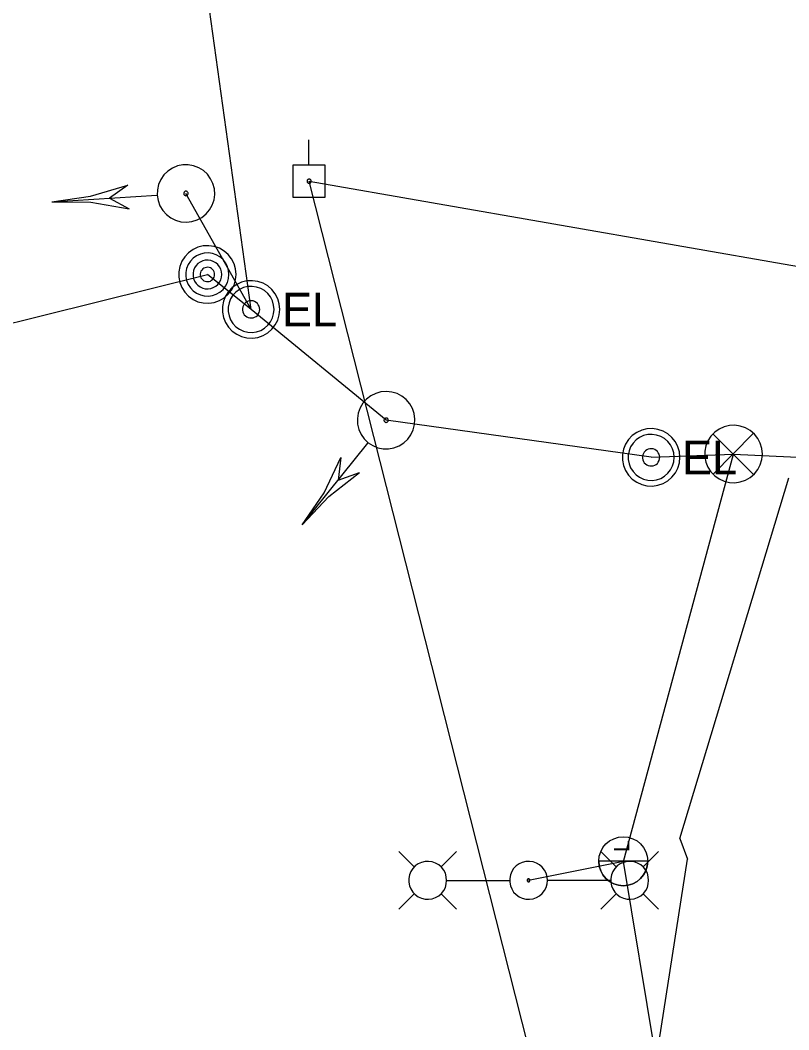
# Model space of a CAD drawing. Extents: x 600849 to 606371, y 330010 to 403088.
# Drawn here: x 604452.2 to 604540.4, y 339358.8 to 339474.6 of the extents above; entities that cross this region are included whole.
import ezdxf

# ---------------------------------------------------------------- set-up
doc = ezdxf.new("R2010")
doc.units = 0
for name, color, linetype in [('E_FTMS_Conduit', 7, 'Continuous'), ('E_LTG', 7, 'Continuous'), ('E_LTG_CID', 7, 'Continuous'), ('E_MISCPROP', 7, 'Continuous'), ('E_SIG', 7, 'Continuous'), ('E_SIG_Conduit', 7, 'Continuous'), ('E_UTL_E', 7, 'Continuous'), ('E_UTL_EPowerPole', 7, 'Continuous'), ('E_UTL_FO_UG', 7, 'Continuous'), ('E_UTL_FO_UG_MWFN', 7, 'Continuous'), ('E_UTL_Overhead', 7, 'Continuous')]:
    doc.layers.add(name, color=color, linetype=linetype)

# ---------------------------------------------------------------- blocks, each defined once
blk = doc.blocks.new('_U276')
at = {"layer": 'E_LTG'}
blk.add_lwpolyline([(0.0007, -0.171), (0.0007, 0.1718)], dxfattribs=at)
blk.add_circle((0.0007, 0.0004), 0.1714, dxfattribs=at)
blk.add_arc((0.0007, 0.0004), 0.1714, 90, 270, dxfattribs=at)
blk.add_text('L', height=0.108, dxfattribs=at).set_placement((0.066, -0.0422))

msp = doc.modelspace()

# ---------------------------------------------------------------- linework, layer by layer
at = {"layer": 'E_FTMS_Conduit'}
for points in [[(604527.89, 339380.73), (604540.37, 339422.08)], [(604487.12, 339110.95), (604528.77, 339378.34)]]:
    msp.add_lwpolyline(points, dxfattribs=at)
at = {"layer": 'E_LTG'}
for points in [[(604497.43, 339377.45), (604495.66, 339379.22)], [(604500.48, 339377.45), (604502.26, 339379.22)], [(604520.6, 339377.45), (604518.83, 339379.22)], [(604523.65, 339377.45), (604525.43, 339379.22)], [(604501.13, 339375.92), (604501.09, 339376.34), (604500.98, 339376.73), (604500.79, 339377.1), (604500.53, 339377.42), (604500.22, 339377.7), (604499.86, 339377.9), (604499.47, 339378.04), (604499.06, 339378.1), (604498.65, 339378.08), (604498.25, 339377.98), (604497.87, 339377.81), (604497.53, 339377.57), (604497.25, 339377.27), (604497.02, 339376.92), (604496.87, 339376.54), (604496.79, 339376.13), (604496.79, 339375.72), (604496.87, 339375.31), (604497.02, 339374.93), (604497.25, 339374.58), (604497.53, 339374.28), (604497.87, 339374.04), (604498.25, 339373.87), (604498.65, 339373.77), (604499.06, 339373.75), (604499.47, 339373.81), (604499.86, 339373.94), (604500.22, 339374.15), (604500.53, 339374.42), (604500.79, 339374.75), (604500.98, 339375.12), (604501.09, 339375.51), (604501.13, 339375.92)], [(604512.7, 339375.92), (604512.66, 339376.33), (604512.54, 339376.73), (604512.35, 339377.1), (604512.1, 339377.42), (604511.79, 339377.7), (604511.43, 339377.9), (604511.04, 339378.04), (604510.63, 339378.1), (604510.21, 339378.08), (604509.81, 339377.98), (604509.44, 339377.81), (604509.1, 339377.57), (604508.81, 339377.27), (604508.59, 339376.92), (604508.44, 339376.54), (604508.36, 339376.13), (604508.36, 339375.72), (604508.44, 339375.31), (604508.59, 339374.93), (604508.81, 339374.58), (604509.1, 339374.28), (604509.44, 339374.04), (604509.81, 339373.87), (604510.21, 339373.77), (604510.63, 339373.75), (604511.04, 339373.81), (604511.43, 339373.94), (604511.79, 339374.15), (604512.1, 339374.42), (604512.35, 339374.75), (604512.54, 339375.11), (604512.66, 339375.51), (604512.7, 339375.92)], [(604524.3, 339375.92), (604524.26, 339376.33), (604524.15, 339376.73), (604523.96, 339377.1), (604523.7, 339377.42), (604523.39, 339377.7), (604523.03, 339377.9), (604522.64, 339378.04), (604522.23, 339378.1), (604521.82, 339378.08), (604521.42, 339377.98), (604521.04, 339377.81), (604520.7, 339377.57), (604520.42, 339377.27), (604520.19, 339376.92), (604520.04, 339376.54), (604519.96, 339376.13), (604519.96, 339375.72), (604520.04, 339375.31), (604520.19, 339374.93), (604520.42, 339374.58), (604520.7, 339374.28), (604521.04, 339374.04), (604521.42, 339373.87), (604521.82, 339373.77), (604522.23, 339373.75), (604522.64, 339373.81), (604523.03, 339373.94), (604523.39, 339374.15), (604523.7, 339374.42), (604523.96, 339374.75), (604524.15, 339375.11), (604524.26, 339375.51), (604524.3, 339375.92)], [(604501.17, 339375.92), (604508.35, 339375.92)], [(604510.69, 339375.92), (604510.69, 339375.95), (604510.68, 339375.99), (604510.66, 339376.01), (604510.64, 339376.04), (604510.62, 339376.06), (604510.59, 339376.07), (604510.56, 339376.08), (604510.53, 339376.09), (604510.5, 339376.09), (604510.47, 339376.08), (604510.44, 339376.07), (604510.42, 339376.05), (604510.39, 339376.03), (604510.38, 339376), (604510.36, 339375.97), (604510.36, 339375.94), (604510.36, 339375.91), (604510.36, 339375.88), (604510.38, 339375.85), (604510.39, 339375.82), (604510.42, 339375.8), (604510.44, 339375.78), (604510.47, 339375.77), (604510.5, 339375.76), (604510.53, 339375.76), (604510.56, 339375.76), (604510.59, 339375.77), (604510.62, 339375.79), (604510.64, 339375.81), (604510.66, 339375.83), (604510.68, 339375.86), (604510.69, 339375.89), (604510.69, 339375.92)], [(604519.91, 339375.92), (604512.74, 339375.92)], [(604497.43, 339374.4), (604495.66, 339372.62)], [(604500.48, 339374.4), (604502.26, 339372.62)], [(604520.6, 339374.4), (604518.83, 339372.62)], [(604523.65, 339374.4), (604525.43, 339372.62)]]:
    msp.add_lwpolyline(points, dxfattribs=at)
at = {"layer": 'E_LTG_CID'}
for points in [[(604478.7, 339441.41), (604471.85, 339490.74), (604471.85, 339490.74), (604459.8, 339564.41), (604451.27, 339619.72), (604433.21, 339675.13), (604406.7, 339752.6), (604349.09, 339898.51), (604301.29, 340051.41), (604292.28, 340202.22), (604304.87, 340354.18), (604300.23, 340610.35), (604296.97, 340863.72)], [(604521.4, 339378.1), (604510.52, 339375.92)]]:
    msp.add_lwpolyline(points, dxfattribs=at)
at = {"layer": 'E_MISCPROP'}
for points in [[(604476.99, 339445.41), (604476.93, 339446.04), (604476.75, 339446.64), (604476.46, 339447.2), (604476.07, 339447.69), (604475.6, 339448.1), (604475.06, 339448.41), (604474.46, 339448.62), (604473.84, 339448.71), (604473.22, 339448.68), (604472.61, 339448.53), (604472.04, 339448.27), (604471.53, 339447.91), (604471.09, 339447.45), (604470.75, 339446.93), (604470.52, 339446.34), (604470.4, 339445.73), (604470.4, 339445.1), (604470.52, 339444.48), (604470.75, 339443.9), (604471.09, 339443.37), (604471.53, 339442.92), (604472.04, 339442.55), (604472.61, 339442.29), (604473.22, 339442.15), (604473.84, 339442.12), (604474.46, 339442.21), (604475.06, 339442.41), (604475.6, 339442.72), (604476.07, 339443.14), (604476.46, 339443.63), (604476.75, 339444.19), (604476.93, 339444.79), (604476.99, 339445.41)], [(604476.16, 339445.41), (604476.12, 339445.88), (604475.98, 339446.33), (604475.77, 339446.75), (604475.48, 339447.12), (604475.12, 339447.43), (604474.71, 339447.66), (604474.27, 339447.82), (604473.8, 339447.89), (604473.33, 339447.86), (604472.88, 339447.75), (604472.45, 339447.56), (604472.07, 339447.28), (604471.74, 339446.94), (604471.49, 339446.55), (604471.31, 339446.11), (604471.22, 339445.65), (604471.22, 339445.18), (604471.31, 339444.72), (604471.49, 339444.28), (604471.74, 339443.88), (604472.07, 339443.54), (604472.45, 339443.27), (604472.88, 339443.07), (604473.33, 339442.96), (604473.8, 339442.94), (604474.27, 339443.01), (604474.71, 339443.16), (604475.12, 339443.4), (604475.48, 339443.7), (604475.77, 339444.07), (604475.98, 339444.49), (604476.12, 339444.94), (604476.16, 339445.41)], [(604475.34, 339445.41), (604475.31, 339445.73), (604475.22, 339446.03), (604475.07, 339446.3), (604474.88, 339446.55), (604474.64, 339446.76), (604474.37, 339446.91), (604474.08, 339447.02), (604473.76, 339447.06), (604473.45, 339447.05), (604473.15, 339446.97), (604472.86, 339446.84), (604472.61, 339446.66), (604472.39, 339446.43), (604472.22, 339446.17), (604472.1, 339445.88), (604472.04, 339445.57), (604472.04, 339445.26), (604472.1, 339444.95), (604472.22, 339444.66), (604472.39, 339444.39), (604472.61, 339444.17), (604472.86, 339443.98), (604473.15, 339443.85), (604473.45, 339443.78), (604473.76, 339443.76), (604474.08, 339443.81), (604474.37, 339443.91), (604474.64, 339444.07), (604474.88, 339444.27), (604475.07, 339444.52), (604475.22, 339444.8), (604475.31, 339445.1), (604475.34, 339445.41)], [(604474.51, 339445.41), (604474.5, 339445.57), (604474.45, 339445.72), (604474.38, 339445.86), (604474.28, 339445.98), (604474.16, 339446.08), (604474.03, 339446.16), (604473.88, 339446.21), (604473.73, 339446.24), (604473.57, 339446.23), (604473.42, 339446.19), (604473.27, 339446.13), (604473.15, 339446.04), (604473.04, 339445.92), (604472.95, 339445.79), (604472.89, 339445.65), (604472.87, 339445.49), (604472.87, 339445.33), (604472.89, 339445.18), (604472.95, 339445.03), (604473.04, 339444.9), (604473.15, 339444.79), (604473.27, 339444.7), (604473.42, 339444.63), (604473.57, 339444.6), (604473.73, 339444.59), (604473.88, 339444.61), (604474.03, 339444.66), (604474.16, 339444.74), (604474.28, 339444.84), (604474.38, 339444.97), (604474.45, 339445.11), (604474.5, 339445.26), (604474.51, 339445.41)]]:
    msp.add_lwpolyline(points, dxfattribs=at)
at = {"layer": 'E_SIG'}
for points in [[(604467.94, 339454.5), (604468.03, 339453.88), (604468.25, 339453.29), (604468.57, 339452.75), (604468.99, 339452.29), (604469.48, 339451.9), (604470.05, 339451.63), (604470.65, 339451.46), (604471.28, 339451.41), (604471.9, 339451.47), (604472.5, 339451.66), (604473.05, 339451.95), (604473.54, 339452.35), (604473.94, 339452.83), (604474.25, 339453.38), (604474.45, 339453.97), (604474.53, 339454.59), (604474.49, 339455.22), (604474.33, 339455.83), (604474.06, 339456.4), (604473.69, 339456.9), (604473.23, 339457.33), (604472.7, 339457.66), (604472.11, 339457.88), (604471.5, 339457.99), (604470.87, 339457.99), (604470.26, 339457.86), (604469.68, 339457.62), (604469.15, 339457.27), (604468.71, 339456.83), (604468.35, 339456.32), (604468.1, 339455.74), (604467.96, 339455.13), (604467.94, 339454.5)], [(604455.86, 339453.76), (604460.28, 339454.38), (604464.56, 339455.67)], [(604464.56, 339455.67), (604462.45, 339454.17)], [(604455.86, 339453.76), (604467.88, 339454.5)], [(604462.45, 339454.17), (604464.73, 339452.93)], [(604470.98, 339454.69), (604470.98, 339454.64), (604471, 339454.6), (604471.03, 339454.56), (604471.06, 339454.52), (604471.1, 339454.49), (604471.14, 339454.47), (604471.18, 339454.46), (604471.23, 339454.45), (604471.28, 339454.46), (604471.33, 339454.47), (604471.37, 339454.5), (604471.41, 339454.53), (604471.44, 339454.56), (604471.46, 339454.6), (604471.48, 339454.65), (604471.48, 339454.7), (604471.48, 339454.74), (604471.47, 339454.79), (604471.45, 339454.83), (604471.42, 339454.87), (604471.38, 339454.91), (604471.34, 339454.93), (604471.3, 339454.95), (604471.25, 339454.96), (604471.2, 339454.96), (604471.15, 339454.95), (604471.11, 339454.93), (604471.07, 339454.9), (604471.04, 339454.87), (604471.01, 339454.83), (604470.99, 339454.78), (604470.98, 339454.74), (604470.98, 339454.69)], [(604478.7, 339441.41), (604471.23, 339454.71)], [(604455.86, 339453.76), (604460.32, 339453.69), (604464.73, 339452.93)], [(604478.7, 339441.41), (604473.69, 339445.41)], [(604492.13, 339426.12), (604492.65, 339425.78), (604493.23, 339425.54), (604493.85, 339425.42), (604494.47, 339425.41), (604495.09, 339425.52), (604495.68, 339425.75), (604496.21, 339426.09), (604496.67, 339426.51), (604497.03, 339427.02), (604497.3, 339427.59), (604497.45, 339428.2), (604497.49, 339428.82), (604497.41, 339429.45), (604497.21, 339430.04), (604496.9, 339430.59), (604496.49, 339431.07), (604496, 339431.46), (604495.45, 339431.75), (604494.85, 339431.93), (604494.22, 339432), (604493.6, 339431.94), (604492.99, 339431.77), (604492.43, 339431.49), (604491.94, 339431.11), (604491.52, 339430.64), (604491.2, 339430.1), (604490.99, 339429.51), (604490.9, 339428.89), (604490.92, 339428.26), (604491.06, 339427.65), (604491.32, 339427.07), (604491.68, 339426.56), (604492.13, 339426.12)], [(604494.03, 339428.5), (604494.07, 339428.47), (604494.12, 339428.46), (604494.16, 339428.45), (604494.21, 339428.45), (604494.26, 339428.46), (604494.3, 339428.47), (604494.35, 339428.5), (604494.38, 339428.53), (604494.41, 339428.57), (604494.43, 339428.61), (604494.44, 339428.66), (604494.44, 339428.71), (604494.44, 339428.76), (604494.42, 339428.8), (604494.4, 339428.84), (604494.37, 339428.88), (604494.33, 339428.91), (604494.29, 339428.93), (604494.24, 339428.95), (604494.19, 339428.95), (604494.15, 339428.95), (604494.1, 339428.93), (604494.06, 339428.91), (604494.02, 339428.88), (604493.99, 339428.85), (604493.96, 339428.8), (604493.95, 339428.76), (604493.94, 339428.71), (604493.94, 339428.66), (604493.95, 339428.62), (604493.97, 339428.57), (604494, 339428.53), (604494.03, 339428.5)], [(604537.34, 339424.82), (604537.28, 339425.45), (604537.1, 339426.05), (604536.81, 339426.61), (604536.43, 339427.1), (604535.95, 339427.51), (604535.41, 339427.82), (604534.81, 339428.03), (604534.19, 339428.12), (604533.57, 339428.09), (604532.96, 339427.94), (604532.39, 339427.68), (604531.88, 339427.32), (604531.44, 339426.86), (604531.1, 339426.33), (604530.87, 339425.75), (604530.75, 339425.14), (604530.75, 339424.51), (604530.87, 339423.89), (604531.1, 339423.31), (604531.44, 339422.78), (604531.88, 339422.33), (604532.39, 339421.96), (604532.96, 339421.7), (604533.57, 339421.55), (604534.19, 339421.53), (604534.81, 339421.61), (604535.41, 339421.82), (604535.95, 339422.13), (604536.43, 339422.54), (604536.81, 339423.04), (604537.1, 339423.59), (604537.28, 339424.2), (604537.34, 339424.82)], [(604536.3, 339427.16), (604531.69, 339422.5)], [(604531.69, 339427.11), (604536.34, 339422.46)], [(604484.56, 339416.68), (604492.09, 339426.08)], [(604484.56, 339416.68), (604487.08, 339420.37), (604488.99, 339424.41)], [(604488.99, 339424.41), (604488.69, 339421.83)], [(604524.58, 339424.44), (604534.04, 339424.82)], [(604484.56, 339416.68), (604487.62, 339419.94), (604491.14, 339422.69)], [(604488.69, 339421.83), (604491.14, 339422.69)]]:
    msp.add_lwpolyline(points, dxfattribs=at)
at = {"layer": 'E_SIG_Conduit'}
for p, q in [((604494.19, 339428.7), (604478.7, 339441.41)), ((604524.58, 339424.44), (604494.19, 339428.7)), ((604521.4, 339378.1), (604534.04, 339424.82)), ((604534.04, 339424.82), (604669.09, 339418.23)), ((604531.54, 339316.84), (604521.4, 339378.1))]:
    msp.add_line(p, q, dxfattribs=at)
msp.add_lwpolyline([(604369.15, 339434.44), (604410.87, 339433.47), (604429.66, 339434.48), (604473.69, 339445.41)], dxfattribs=at)
at = {"layer": 'E_UTL_E'}
for points in [[(604482, 339441.41), (604481.94, 339442.03), (604481.76, 339442.63), (604481.48, 339443.19), (604481.09, 339443.68), (604480.61, 339444.09), (604480.07, 339444.41), (604479.48, 339444.61), (604478.86, 339444.7), (604478.23, 339444.67), (604477.62, 339444.52), (604477.05, 339444.26), (604476.54, 339443.9), (604476.11, 339443.45), (604475.77, 339442.92), (604475.53, 339442.34), (604475.41, 339441.72), (604475.41, 339441.09), (604475.53, 339440.48), (604475.77, 339439.89), (604476.11, 339439.37), (604476.54, 339438.91), (604477.05, 339438.55), (604477.62, 339438.29), (604478.23, 339438.14), (604478.86, 339438.11), (604479.48, 339438.2), (604480.07, 339438.4), (604480.61, 339438.72), (604481.09, 339439.13), (604481.48, 339439.62), (604481.76, 339440.18), (604481.94, 339440.78), (604482, 339441.41)], [(604482, 339441.41), (604481.94, 339442.03), (604481.76, 339442.63), (604481.48, 339443.19), (604481.09, 339443.68), (604480.61, 339444.09), (604480.07, 339444.41), (604479.48, 339444.61), (604478.86, 339444.7), (604478.23, 339444.67), (604477.62, 339444.52), (604477.05, 339444.26), (604476.54, 339443.9), (604476.11, 339443.45), (604475.77, 339442.92), (604475.53, 339442.34), (604475.41, 339441.72), (604475.41, 339441.09), (604475.53, 339440.48), (604475.77, 339439.89), (604476.11, 339439.37), (604476.54, 339438.91), (604477.05, 339438.55), (604477.62, 339438.29), (604478.23, 339438.14), (604478.86, 339438.11), (604479.48, 339438.2), (604480.07, 339438.4), (604480.61, 339438.72), (604481.09, 339439.13), (604481.48, 339439.62), (604481.76, 339440.18), (604481.94, 339440.78), (604482, 339441.41)], [(604481.34, 339441.41), (604481.29, 339441.91), (604481.15, 339442.39), (604480.92, 339442.83), (604480.61, 339443.23), (604480.23, 339443.56), (604479.8, 339443.81), (604479.32, 339443.97), (604478.83, 339444.04), (604478.32, 339444.02), (604477.84, 339443.9), (604477.38, 339443.69), (604476.97, 339443.4), (604476.62, 339443.04), (604476.35, 339442.62), (604476.17, 339442.15), (604476.07, 339441.66), (604476.07, 339441.16), (604476.17, 339440.66), (604476.35, 339440.2), (604476.62, 339439.77), (604476.97, 339439.41), (604477.38, 339439.12), (604477.84, 339438.91), (604478.32, 339438.79), (604478.83, 339438.77), (604479.32, 339438.84), (604479.8, 339439), (604480.23, 339439.26), (604480.61, 339439.58), (604480.92, 339439.98), (604481.15, 339440.43), (604481.29, 339440.91), (604481.34, 339441.41)], [(604481.34, 339441.41), (604481.29, 339441.91), (604481.15, 339442.39), (604480.92, 339442.83), (604480.61, 339443.23), (604480.23, 339443.56), (604479.8, 339443.81), (604479.32, 339443.97), (604478.83, 339444.04), (604478.32, 339444.02), (604477.84, 339443.9), (604477.38, 339443.69), (604476.97, 339443.4), (604476.62, 339443.04), (604476.35, 339442.62), (604476.17, 339442.15), (604476.07, 339441.66), (604476.07, 339441.16), (604476.17, 339440.66), (604476.35, 339440.2), (604476.62, 339439.77), (604476.97, 339439.41), (604477.38, 339439.12), (604477.84, 339438.91), (604478.32, 339438.79), (604478.83, 339438.77), (604479.32, 339438.84), (604479.8, 339439), (604480.23, 339439.26), (604480.61, 339439.58), (604480.92, 339439.98), (604481.15, 339440.43), (604481.29, 339440.91), (604481.34, 339441.41)], [(604479.69, 339441.41), (604479.67, 339441.59), (604479.62, 339441.77), (604479.53, 339441.94), (604479.42, 339442.09), (604479.27, 339442.21), (604479.11, 339442.31), (604478.93, 339442.37), (604478.75, 339442.4), (604478.56, 339442.39), (604478.38, 339442.34), (604478.2, 339442.26), (604478.05, 339442.15), (604477.92, 339442.02), (604477.82, 339441.86), (604477.75, 339441.69), (604477.71, 339441.5), (604477.71, 339441.31), (604477.75, 339441.13), (604477.82, 339440.95), (604477.92, 339440.79), (604478.05, 339440.66), (604478.2, 339440.55), (604478.38, 339440.47), (604478.56, 339440.43), (604478.75, 339440.42), (604478.93, 339440.44), (604479.11, 339440.51), (604479.27, 339440.6), (604479.42, 339440.72), (604479.53, 339440.87), (604479.62, 339441.04), (604479.67, 339441.22), (604479.69, 339441.41)], [(604479.69, 339441.41), (604479.67, 339441.59), (604479.62, 339441.77), (604479.53, 339441.94), (604479.42, 339442.09), (604479.27, 339442.21), (604479.11, 339442.31), (604478.93, 339442.37), (604478.75, 339442.4), (604478.56, 339442.39), (604478.38, 339442.34), (604478.2, 339442.26), (604478.05, 339442.15), (604477.92, 339442.02), (604477.82, 339441.86), (604477.75, 339441.69), (604477.71, 339441.5), (604477.71, 339441.31), (604477.75, 339441.13), (604477.82, 339440.95), (604477.92, 339440.79), (604478.05, 339440.66), (604478.2, 339440.55), (604478.38, 339440.47), (604478.56, 339440.43), (604478.75, 339440.42), (604478.93, 339440.44), (604479.11, 339440.51), (604479.27, 339440.6), (604479.42, 339440.72), (604479.53, 339440.87), (604479.62, 339441.04), (604479.67, 339441.22), (604479.69, 339441.41)], [(604527.88, 339424.44), (604527.82, 339425.06), (604527.64, 339425.66), (604527.36, 339426.22), (604526.97, 339426.71), (604526.49, 339427.12), (604525.95, 339427.44), (604525.36, 339427.64), (604524.74, 339427.73), (604524.11, 339427.7), (604523.5, 339427.55), (604522.93, 339427.29), (604522.42, 339426.93), (604521.99, 339426.48), (604521.65, 339425.95), (604521.41, 339425.37), (604521.3, 339424.75), (604521.3, 339424.12), (604521.41, 339423.51), (604521.65, 339422.92), (604521.99, 339422.4), (604522.42, 339421.94), (604522.93, 339421.58), (604523.5, 339421.32), (604524.11, 339421.17), (604524.74, 339421.14), (604525.36, 339421.23), (604525.95, 339421.43), (604526.49, 339421.75), (604526.97, 339422.16), (604527.36, 339422.65), (604527.64, 339423.21), (604527.82, 339423.81), (604527.88, 339424.44)], [(604527.88, 339424.44), (604527.82, 339425.06), (604527.64, 339425.66), (604527.36, 339426.22), (604526.97, 339426.71), (604526.49, 339427.12), (604525.95, 339427.44), (604525.36, 339427.64), (604524.74, 339427.73), (604524.11, 339427.7), (604523.5, 339427.55), (604522.93, 339427.29), (604522.42, 339426.93), (604521.99, 339426.48), (604521.65, 339425.95), (604521.41, 339425.37), (604521.3, 339424.75), (604521.3, 339424.12), (604521.41, 339423.51), (604521.65, 339422.92), (604521.99, 339422.4), (604522.42, 339421.94), (604522.93, 339421.58), (604523.5, 339421.32), (604524.11, 339421.17), (604524.74, 339421.14), (604525.36, 339421.23), (604525.95, 339421.43), (604526.49, 339421.75), (604526.97, 339422.16), (604527.36, 339422.65), (604527.64, 339423.21), (604527.82, 339423.81), (604527.88, 339424.44)], [(604527.22, 339424.44), (604527.17, 339424.94), (604527.03, 339425.42), (604526.8, 339425.86), (604526.49, 339426.26), (604526.11, 339426.59), (604525.68, 339426.84), (604525.2, 339427), (604524.71, 339427.07), (604524.2, 339427.05), (604523.72, 339426.93), (604523.26, 339426.72), (604522.85, 339426.43), (604522.51, 339426.07), (604522.23, 339425.65), (604522.05, 339425.18), (604521.95, 339424.69), (604521.95, 339424.19), (604522.05, 339423.69), (604522.23, 339423.23), (604522.51, 339422.8), (604522.85, 339422.44), (604523.26, 339422.15), (604523.72, 339421.94), (604524.2, 339421.82), (604524.71, 339421.8), (604525.2, 339421.87), (604525.68, 339422.03), (604526.11, 339422.29), (604526.49, 339422.61), (604526.8, 339423.01), (604527.03, 339423.46), (604527.17, 339423.94), (604527.22, 339424.44)], [(604527.22, 339424.44), (604527.17, 339424.94), (604527.03, 339425.42), (604526.8, 339425.86), (604526.49, 339426.26), (604526.11, 339426.59), (604525.68, 339426.84), (604525.2, 339427), (604524.71, 339427.07), (604524.2, 339427.05), (604523.72, 339426.93), (604523.26, 339426.72), (604522.85, 339426.43), (604522.51, 339426.07), (604522.23, 339425.65), (604522.05, 339425.18), (604521.95, 339424.69), (604521.95, 339424.19), (604522.05, 339423.69), (604522.23, 339423.23), (604522.51, 339422.8), (604522.85, 339422.44), (604523.26, 339422.15), (604523.72, 339421.94), (604524.2, 339421.82), (604524.71, 339421.8), (604525.2, 339421.87), (604525.68, 339422.03), (604526.11, 339422.29), (604526.49, 339422.61), (604526.8, 339423.01), (604527.03, 339423.46), (604527.17, 339423.94), (604527.22, 339424.44)], [(604525.57, 339424.44), (604525.55, 339424.62), (604525.5, 339424.8), (604525.41, 339424.97), (604525.3, 339425.12), (604525.15, 339425.24), (604524.99, 339425.34), (604524.81, 339425.4), (604524.63, 339425.43), (604524.44, 339425.42), (604524.26, 339425.37), (604524.09, 339425.29), (604523.93, 339425.18), (604523.8, 339425.05), (604523.7, 339424.89), (604523.63, 339424.72), (604523.6, 339424.53), (604523.6, 339424.34), (604523.63, 339424.16), (604523.7, 339423.98), (604523.8, 339423.82), (604523.93, 339423.69), (604524.09, 339423.58), (604524.26, 339423.5), (604524.44, 339423.46), (604524.63, 339423.45), (604524.81, 339423.47), (604524.99, 339423.54), (604525.15, 339423.63), (604525.3, 339423.75), (604525.41, 339423.9), (604525.5, 339424.07), (604525.55, 339424.25), (604525.57, 339424.44)], [(604525.57, 339424.44), (604525.55, 339424.62), (604525.5, 339424.8), (604525.41, 339424.97), (604525.3, 339425.12), (604525.15, 339425.24), (604524.99, 339425.34), (604524.81, 339425.4), (604524.63, 339425.43), (604524.44, 339425.42), (604524.26, 339425.37), (604524.09, 339425.29), (604523.93, 339425.18), (604523.8, 339425.05), (604523.7, 339424.89), (604523.63, 339424.72), (604523.6, 339424.53), (604523.6, 339424.34), (604523.63, 339424.16), (604523.7, 339423.98), (604523.8, 339423.82), (604523.93, 339423.69), (604524.09, 339423.58), (604524.26, 339423.5), (604524.44, 339423.46), (604524.63, 339423.45), (604524.81, 339423.47), (604524.99, 339423.54), (604525.15, 339423.63), (604525.3, 339423.75), (604525.41, 339423.9), (604525.5, 339424.07), (604525.55, 339424.25), (604525.57, 339424.44)]]:
    msp.add_lwpolyline(points, dxfattribs=at)
at = {"layer": 'E_UTL_EPowerPole'}
for points in [[(604485.33, 339457.95), (604485.33, 339460.86)], [(604487.18, 339457.95), (604483.49, 339457.95)], [(604483.49, 339457.95), (604483.49, 339454.26)], [(604487.18, 339454.26), (604487.18, 339457.95)], [(604485.6, 339456.1), (604485.6, 339456.15), (604485.59, 339456.19), (604485.57, 339456.23), (604485.54, 339456.27), (604485.5, 339456.3), (604485.47, 339456.32), (604485.42, 339456.34), (604485.38, 339456.34), (604485.33, 339456.34), (604485.29, 339456.33), (604485.25, 339456.31), (604485.21, 339456.29), (604485.18, 339456.25), (604485.15, 339456.21), (604485.14, 339456.17), (604485.13, 339456.13), (604485.13, 339456.08), (604485.14, 339456.04), (604485.15, 339456), (604485.18, 339455.96), (604485.21, 339455.92), (604485.25, 339455.9), (604485.29, 339455.88), (604485.33, 339455.87), (604485.38, 339455.87), (604485.42, 339455.87), (604485.47, 339455.89), (604485.5, 339455.91), (604485.54, 339455.94), (604485.57, 339455.98), (604485.59, 339456.02), (604485.6, 339456.06), (604485.6, 339456.1)], [(604483.49, 339454.26), (604487.18, 339454.26)]]:
    msp.add_lwpolyline(points, dxfattribs=at)
at = {"layer": 'E_UTL_FO_UG'}
msp.add_lwpolyline([(604527.89, 339380.73), (604528.77, 339378.34)], dxfattribs=at)
at = {"layer": 'E_UTL_FO_UG_MWFN'}
msp.add_line((604510.53, 339356.78), (604485.37, 339456.13), dxfattribs=at)
at = {"layer": 'E_UTL_Overhead'}
msp.add_lwpolyline([(604485.37, 339456.11), (604639.72, 339429.19), (604682.95, 339430.26), (604817.61, 339402.27), (604971.42, 339363.31), (605151.48, 339360.77)], dxfattribs=at)

# ---------------------------------------------------------------- block references
at = {"layer": 'E_LTG_CID', "xscale": 16.40416666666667, "yscale": 16.40416666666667, "rotation": 89.99999999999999}
msp.add_blockref('_U276', (604521.4, 339378.1), dxfattribs=at)

# ---------------------------------------------------------------- texts
at = {"layer": 'E_UTL_E'}
for p in [(604482.26, 339439.46), (604482.26, 339439.46), (604528.14, 339422.49), (604528.14, 339422.49)]:
    msp.add_text('EL', height=3.849, dxfattribs=at).set_placement(p)

doc.saveas('drawing.dxf')
